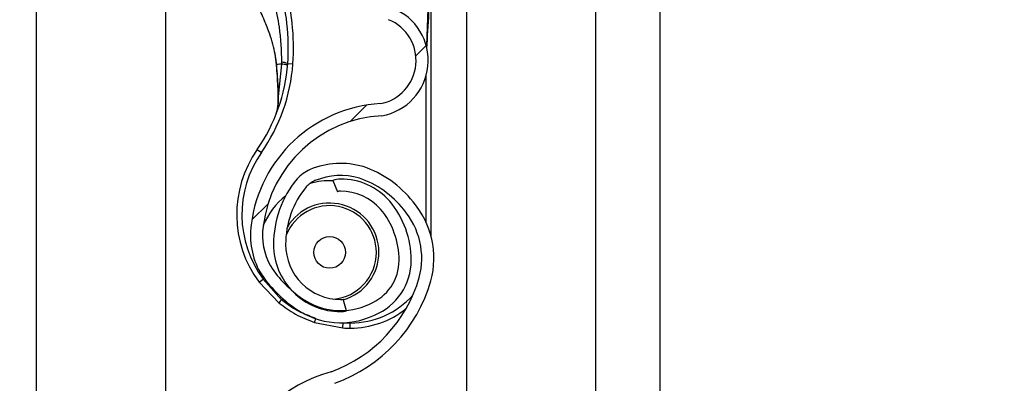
# Model space of a CAD drawing. Header units: inches. Extents: x 170 to 284, y 215 to 248.
# Tile 306 of 656: x 186.1024 to 186.2984, y 243.2504 to 243.3227. Entities that reach past the tile are written whole.
import ezdxf

# ---------------------------------------------------------------- set-up
doc = ezdxf.new("R2010")
doc.units = ezdxf.units.IN
doc.header["$LTSCALE"] = 0.25
doc.header["$MEASUREMENT"] = 0
doc.layers.add('ANNOTATIONS', color=1, linetype='Continuous')
doc.layers.add('LH BENCH MOUNT', color=7, linetype='Continuous')
doc.styles.add('ARIAL', font='arial.ttf', dxfattribs={"height": 0.09375})
doc.dimstyles.new('STANDARD$0', dxfattribs={"dimtxt": 0.09375, "dimasz": 0.09375, "dimexe": 0.03125, "dimexo": 0.046875, "dimgap": 0.09, "dimtad": 0, "dimtih": 1, "dimtoh": 1, "dimdec": 4, "dimzin": 0, "dimdsep": 46, "dimtxsty": 'ARIAL', "dimcen": 0.09, "dimadec": 0, "dimazin": 0, "dimtfac": 1, "dimtdec": 4, "dimtofl": 0, "dimtmove": 0, "dimatfit": 1, "dimfxl": 1, "dimtolj": 1, "dimtzin": 0, "dimarcsym": 0})
pattern_1 = [(45, (176.0930244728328, 238.0091787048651), (-0.03026527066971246, 0.03026527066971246), [])]

# ---------------------------------------------------------------- blocks, each defined once
blk = doc.blocks.new('*D20')
at = {"layer": 'ANNOTATIONS', "color": 0, "lineweight": -2, "transparency": 16777216}
for p, q in [((186.1492924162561, 243.6642684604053), (187.5897358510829, 243.6642684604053)), ((187.5584858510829, 243.5705184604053), (187.5584858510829, 241.8503426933)), ((187.5584858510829, 239.6953067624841), (187.5584858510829, 241.4154825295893)), ((186.8279608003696, 239.6015567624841), (187.5897358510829, 239.6015567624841))]:
    blk.add_line(p, q, dxfattribs=at)
at = {"layer": 'ANNOTATIONS', "color": 0, "transparency": 16777216}
for points in [[(187.5428608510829, 243.5705184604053), (187.5741108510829, 243.5705184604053), (187.5584858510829, 243.6642684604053)], [(187.5428608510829, 239.6953067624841), (187.5741108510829, 239.6953067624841), (187.5584858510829, 239.6015567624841)]]:
    blk.add_solid(points, dxfattribs=at)
at = {"layer": 'defpoints', "color": 0, "transparency": 16777216}
for p in [(186.1024174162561, 243.6642684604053), (186.7810858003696, 239.6015567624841), (187.5584858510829, 239.6015567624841)]:
    blk.add_point(p, dxfattribs=at)
at = {"layer": 'ANNOTATIONS', "color": 0, "transparency": 16777216, "insert": (187.558485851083, 241.6329126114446), "char_height": 0.09375, "attachment_point": 5, "style": 'ARIAL'}
blk.add_mtext('\\A1;OPENING\\PHEIGHT', dxfattribs=at)

msp = doc.modelspace()

# ---------------------------------------------------------------- hatches: boundary and pattern name
at = {"layer": 'LH BENCH MOUNT'}
h = msp.add_hatch(dxfattribs=at)
h.set_pattern_fill('ANSI31', color=256, scale=0.34241245, angle=2.8e-322, style=0)
h.set_pattern_definition(pattern_1)
edge = h.paths.add_edge_path(flags=0)
edge.add_arc((186.1662917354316, 243.2868770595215), 0.001712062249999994, 450.0000000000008, 472.2104203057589)
edge.add_line((186.1656445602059, 243.2884620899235), (186.1647320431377, 243.2906969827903))
edge.add_arc((186.1662917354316, 243.2868770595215), 0.004126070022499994, 450, 472.2104203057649, ccw=False)
edge.add_arc((186.1662917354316, 243.2779743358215), 0.01302879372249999, 401.47616737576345, 450, ccw=False)
edge.add_arc((186.1620458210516, 243.2748241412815), 0.01830194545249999, 359.9999999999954, 400.0613730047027, ccw=False)
edge.add_arc((186.1685858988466, 243.2748241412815), 0.01176186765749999, 292.14085769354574, 360, ccw=False)
edge.add_arc((186.1662917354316, 243.2780770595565), 0.01566536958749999, 235.25706803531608, 295.43079980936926, ccw=False)
edge.add_arc((186.1715306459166, 243.2861922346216), 0.02532140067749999, 212.8542481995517, 235.980933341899, ccw=False)
edge.add_arc((186.1633812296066, 243.2798233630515), 0.01504902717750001, 172.1557183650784, 209.3146496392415, ccw=False)
edge.add_arc((186.1758108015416, 243.2784879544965), 0.02754708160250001, 453.30850314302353, 532.9325737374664, ccw=False)
edge.add_arc((186.1725578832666, 243.3145782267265), 0.008748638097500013, 280.9586189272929, 427.9414322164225)
edge.add_arc((186.1924176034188, 243.3769315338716), 0.05672062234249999, 179.5706357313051, 253.00989973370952, ccw=False)
edge.add_arc((186.3507493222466, 243.3781299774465), 0.2150521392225, 163.4260275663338, 180.2060536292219, ccw=False)
edge.add_arc((186.1719757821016, 243.4302793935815), 0.02884824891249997, 465.1588434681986, 521.4137567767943, ccw=False)
edge.add_arc((186.1546497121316, 243.4848256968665), 0.0284373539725, 290.1205938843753, 343.7190675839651)
edge.add_arc((186.1674901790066, 243.4806482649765), 0.01494630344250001, 345.2914408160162, 400.5471921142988)
edge.add_arc((186.1640660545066, 243.4788334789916), 0.0187470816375, 397.9578745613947, 431.4396159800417)
edge.add_arc((186.1662917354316, 243.4836614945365), 0.0134739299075, 433.8775574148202, 472.2736457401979)
edge.add_arc((186.1637236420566, 243.4906809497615), 0.006011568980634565, 474.9825325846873, 495.7175736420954)
edge.add_arc((186.1735166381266, 243.4834218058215), 0.01816498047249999, 500.8992600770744, 539.9999999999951)
edge.add_arc((186.1662917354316, 243.4834218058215), 0.01094007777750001, 539.9999999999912, 630.0000000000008)
edge.add_arc((186.1662917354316, 243.4743478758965), 0.001866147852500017, 270, 285.6422464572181)
edge.add_line((186.1667949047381, 243.4725508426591), (186.167445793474, 243.4702262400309))
edge.add_arc((186.1662917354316, 243.4743478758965), 0.004280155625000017, 269.9999999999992, 285.6422464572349, ccw=False)
edge.add_arc((186.1662917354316, 243.4834218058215), 0.01335408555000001, 179.9999999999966, 269.9999999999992, ccw=False)
edge.add_arc((186.1735166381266, 243.4834218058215), 0.020578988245, 500.6113583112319, 539.9999999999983, ccw=False)
edge.add_arc((186.1637236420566, 243.4906809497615), 0.008425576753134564, 474.5776671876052, 496.4997109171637, ccw=False)
edge.add_arc((186.1662917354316, 243.4836614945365), 0.01588793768, 433.69030225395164, 472.4705806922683, ccw=False)
edge.add_arc((186.1640660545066, 243.4788334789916), 0.02116108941, 398.1045307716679, 431.5771717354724, ccw=False)
edge.add_arc((186.1674901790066, 243.4806482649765), 0.01736031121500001, 345.18024813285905, 400.3658533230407, ccw=False)
edge.add_arc((186.1546497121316, 243.4848256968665), 0.030851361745, 289.9181572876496, 343.77953759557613, ccw=False)
edge.add_arc((186.1719757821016, 243.4302793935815), 0.02643424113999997, 464.941709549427, 521.3236131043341)
edge.add_arc((186.3507493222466, 243.3781299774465), 0.21263813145, 523.4376684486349, 540.2096895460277)
edge.add_arc((186.1924176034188, 243.3769315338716), 0.05430661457, 539.5566266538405, 613.1145348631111)
edge.add_arc((186.1725578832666, 243.3145782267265), 0.01116264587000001, 280.0610388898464, 428.5290871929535, ccw=False)
edge.add_arc((186.1758108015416, 243.2784879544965), 0.02513307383, 452.9714001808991, 532.9706577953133)
edge.add_arc((186.1633812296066, 243.2798233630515), 0.01263501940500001, 532.0830472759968, 568.9826967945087)
edge.add_arc((186.1715306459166, 243.2861922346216), 0.022907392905, 213.0443063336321, 236.0197152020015)
edge.add_arc((186.1662917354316, 243.2780770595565), 0.01325136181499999, 235.1922404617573, 295.7352497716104)
edge.add_arc((186.1685858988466, 243.2748241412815), 0.009347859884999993, 291.7225241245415, 360)
edge.add_arc((186.1620458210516, 243.2748241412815), 0.01588793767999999, 359.9999999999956, 399.9521788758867)
edge.add_arc((186.1662917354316, 243.2779743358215), 0.01061478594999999, 401.6345013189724, 450.0000000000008)
h = msp.add_hatch(dxfattribs=at)
h.set_pattern_fill('ANSI31', color=256, scale=0.34241245, angle=2.8e-322, style=0)
h.set_pattern_definition(pattern_1)
edge = h.paths.add_edge_path(flags=0)
edge.add_arc((186.1662917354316, 243.0814295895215), 0.001712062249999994, 450.0000000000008, 472.2104203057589)
edge.add_line((186.1656445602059, 243.0830146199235), (186.1647320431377, 243.0852495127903))
edge.add_arc((186.1662917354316, 243.0814295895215), 0.004126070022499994, 450, 472.2104203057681, ccw=False)
edge.add_arc((186.1662917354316, 243.0725268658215), 0.01302879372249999, 401.4761673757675, 450, ccw=False)
edge.add_arc((186.1620458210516, 243.0693766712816), 0.01830194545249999, 359.9999999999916, 400.0613730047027, ccw=False)
edge.add_arc((186.1685858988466, 243.0693766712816), 0.01176186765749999, 292.1408576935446, 359.99999999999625, ccw=False)
edge.add_arc((186.1662917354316, 243.0726295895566), 0.01566536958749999, 235.25706803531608, 295.43079980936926, ccw=False)
edge.add_arc((186.1715306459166, 243.0807447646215), 0.02532140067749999, 212.8542481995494, 235.980933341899, ccw=False)
edge.add_arc((186.1633812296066, 243.0743758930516), 0.01504902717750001, 172.1557183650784, 209.3146496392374, ccw=False)
edge.add_arc((186.1758108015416, 243.0730404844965), 0.02754708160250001, 453.3085031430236, 532.9325737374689, ccw=False)
edge.add_arc((186.1725578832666, 243.1091307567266), 0.008748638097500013, 280.9586189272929, 427.9414322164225)
edge.add_arc((186.1924176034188, 243.1714840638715), 0.05672062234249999, 179.5706357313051, 253.0098997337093, ccw=False)
edge.add_arc((186.3507493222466, 243.1726825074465), 0.2150521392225, 163.4260275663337, 180.2060536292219, ccw=False)
edge.add_arc((186.1719757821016, 243.2248319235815), 0.02884824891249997, 465.1588434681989, 521.4137567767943, ccw=False)
edge.add_arc((186.1546497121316, 243.2793782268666), 0.0284373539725, 290.1205938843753, 343.7190675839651)
edge.add_arc((186.1674901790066, 243.2752007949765), 0.01494630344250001, 345.2914408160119, 400.5471921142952)
edge.add_arc((186.1640660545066, 243.2733860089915), 0.0187470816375, 397.9578745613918, 431.4396159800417)
edge.add_arc((186.1662917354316, 243.2782140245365), 0.0134739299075, 433.877557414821, 472.273645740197)
edge.add_arc((186.1637236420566, 243.2852334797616), 0.006011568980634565, 474.98253258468, 495.7175736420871)
edge.add_arc((186.1735166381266, 243.2779743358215), 0.01816498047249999, 500.8992600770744, 539.9999999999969)
edge.add_arc((186.1662917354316, 243.2779743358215), 0.01094007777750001, 539.9999999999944, 629.9999999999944)
edge.add_arc((186.1662917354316, 243.2689004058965), 0.001866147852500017, 269.9999999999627, 285.6422464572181)
edge.add_line((186.1667949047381, 243.2671033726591), (186.167445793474, 243.2647787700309))
edge.add_arc((186.1662917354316, 243.2689004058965), 0.004280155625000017, 269.9999999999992, 285.6422464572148, ccw=False)
edge.add_arc((186.1662917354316, 243.2779743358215), 0.01335408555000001, 179.9999999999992, 269.9999999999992, ccw=False)
edge.add_arc((186.1735166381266, 243.2779743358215), 0.020578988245, 500.6113583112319, 540, ccw=False)
edge.add_arc((186.1637236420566, 243.2852334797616), 0.008425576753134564, 474.5776671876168, 496.4997109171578, ccw=False)
edge.add_arc((186.1662917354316, 243.2782140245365), 0.01588793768, 433.6903022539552, 472.47058069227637, ccw=False)
edge.add_arc((186.1640660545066, 243.2733860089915), 0.02116108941, 398.10453077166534, 431.5771717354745, ccw=False)
edge.add_arc((186.1674901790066, 243.2752007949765), 0.01736031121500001, 345.18024813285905, 400.36585332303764, ccw=False)
edge.add_arc((186.1546497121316, 243.2793782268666), 0.030851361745, 289.9181572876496, 343.7795375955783, ccw=False)
edge.add_arc((186.1719757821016, 243.2248319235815), 0.02643424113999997, 464.9417095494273, 521.3236131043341)
edge.add_arc((186.3507493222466, 243.1726825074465), 0.21263813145, 523.4376684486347, 540.2096895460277)
edge.add_arc((186.1924176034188, 243.1714840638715), 0.05430661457, 539.5566266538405, 613.1145348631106)
edge.add_arc((186.1725578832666, 243.1091307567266), 0.01116264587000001, 280.0610388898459, 428.52908719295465, ccw=False)
edge.add_arc((186.1758108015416, 243.0730404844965), 0.02513307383, 452.9714001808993, 532.970657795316)
edge.add_arc((186.1633812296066, 243.0743758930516), 0.01263501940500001, 532.0830472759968, 568.9826967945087)
edge.add_arc((186.1715306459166, 243.0807447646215), 0.022907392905, 213.0443063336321, 236.0197152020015)
edge.add_arc((186.1662917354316, 243.0726295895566), 0.01325136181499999, 235.1922404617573, 295.7352497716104)
edge.add_arc((186.1685858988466, 243.0693766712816), 0.009347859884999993, 291.7225241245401, 359.9999999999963)
edge.add_arc((186.1620458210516, 243.0693766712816), 0.01588793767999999, 359.9999999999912, 399.9521788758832)
edge.add_arc((186.1662917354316, 243.0725268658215), 0.01061478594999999, 401.6345013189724, 450.0000000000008)

# ---------------------------------------------------------------- linework, layer by layer
for p, q in [((186.1913380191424, 243.8543193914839), (186.1913380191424, 239.6015567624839)), ((186.2170189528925, 243.8543193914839), (186.2170189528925, 239.6015567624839)), ((186.2298594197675, 239.6015567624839), (186.2298594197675, 243.8543193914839)), ((186.1057349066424, 239.6015567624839), (186.1057349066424, 243.7595607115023)), ((186.1314158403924, 243.3715604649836), (186.1314158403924, 243.1791865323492)), ((186.1843016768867, 243.2795313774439), (186.1843016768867, 243.3319535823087)), ((186.1531342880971, 243.316304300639), (186.1534991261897, 243.3137252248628)), ((186.1535411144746, 243.3135729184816), (186.1535271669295, 243.3137401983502)), ((186.1545422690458, 243.3138691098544), (186.1538921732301, 243.3074351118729)), ((186.1557639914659, 243.3139682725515), (186.1567884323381, 243.3138925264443)), ((186.1832744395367, 243.311454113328), (186.1832744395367, 243.2824283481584)), ((186.1496836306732, 243.2968801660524), (186.1505256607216, 243.2962917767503)), ((186.1647320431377, 243.2906969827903), (186.1656445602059, 243.2884620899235)), ((186.1500475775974, 243.2704852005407), (186.1508730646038, 243.2710965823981)), ((186.1500475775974, 243.2704852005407), (186.1540259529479, 243.2663405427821)), ((186.1505319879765, 243.2720419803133), (186.1508730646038, 243.2710965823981)), ((186.1545323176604, 243.2670044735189), (186.1508730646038, 243.2710965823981)), ((186.1545323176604, 243.2670044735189), (186.1547560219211, 243.2672242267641)), ((186.167445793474, 243.2647787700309), (186.1667949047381, 243.2671033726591)), ((186.1610933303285, 243.2624856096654), (186.1667319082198, 243.2613846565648)), ((186.1667319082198, 243.2613846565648), (186.1667990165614, 243.2624096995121)), ((186.1682082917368, 243.2613363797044), (186.1682082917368, 243.2623636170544))]:
    msp.add_line(p, q, dxfattribs=at)
at = {"layer": 'LH BENCH MOUNT', "flags": 128}
msp.add_lwpolyline([(186.1538586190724, 243.307366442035), (186.1538308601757, 243.3073740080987), (186.1538118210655, 243.3073823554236), (186.1538020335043, 243.3073912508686), (186.1538017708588, 243.307400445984), (186.1538110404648, 243.3074096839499), (186.153829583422, 243.30741870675), (186.1538568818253, 243.3074272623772), (186.1538921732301, 243.3074351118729)], dxfattribs=at)
at = {"layer": 'LH BENCH MOUNT'}
msp.add_circle((186.1640993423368, 243.2764025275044), 0.00315523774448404, dxfattribs=at)
for centre, radius, start, end in [((186.1127374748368, 243.3171496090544), 0.04314396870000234, 355.771303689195, 16.94846748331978), ((186.1127374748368, 243.3171496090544), 0.04417120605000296, 355.7713036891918, 16.94846748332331), ((186.1725578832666, 243.3145782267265), 0.01116264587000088, 280.0610388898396, 68.52908719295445), ((186.1725578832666, 243.3145782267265), 0.008748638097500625, 280.9586189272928, 67.94143221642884), ((186.1216159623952, 243.3164931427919), 0.03424124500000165, 325.055123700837, 355.771303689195), ((186.1216159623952, 243.3164931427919), 0.03526848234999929, 325.055123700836, 355.7713036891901), ((186.1544851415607, 243.3107093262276), 0.003500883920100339, 68.5743578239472, 89.04261803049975), ((186.1535507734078, 243.3133951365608), 0.0001780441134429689, 93.10983559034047, 110.0707638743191), ((186.1535040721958, 243.3135922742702), 3.319259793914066e-05, 244.2889319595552, 282.2874080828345), ((186.1758108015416, 243.2784879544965), 0.02754708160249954, 93.3085031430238, 172.9325737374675), ((186.1758108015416, 243.2784879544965), 0.02513307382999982, 92.9714001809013, 172.9706577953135), ((186.1682082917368, 243.2839356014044), 0.02259922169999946, 145.0551237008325, 216.5248216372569), ((186.1682082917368, 243.2839356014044), 0.02157198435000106, 145.0551237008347, 216.5248216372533), ((186.1662917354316, 243.2782140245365), 0.01588793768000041, 73.69030225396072, 112.4705806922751), ((186.1637236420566, 243.2852334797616), 0.008425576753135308, 114.5776671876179, 136.4997109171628), ((186.1640660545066, 243.2733860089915), 0.02116108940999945, 38.10453077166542, 71.57717173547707), ((186.1735166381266, 243.2779743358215), 0.02057898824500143, 140.6113583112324, 179.9999999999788), ((186.1637236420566, 243.2852334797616), 0.006011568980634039, 114.9825325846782, 135.7175736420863), ((186.1640993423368, 243.2764025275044), 0.0142508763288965, 87.35889654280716, 105.8277214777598), ((186.1662917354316, 243.2782140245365), 0.01347392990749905, 73.87755741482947, 112.2736457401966), ((186.1662917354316, 243.2868770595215), 0.004126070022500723, 90, 112.2104203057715), ((186.1662917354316, 243.2779743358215), 0.01302879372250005, 41.47616737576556, 90), ((186.1640660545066, 243.2733860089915), 0.01874708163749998, 37.95787456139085, 71.4396159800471), ((186.1735166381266, 243.2779743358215), 0.01816498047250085, 140.8992600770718, 179.9999999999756), ((186.1662917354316, 243.2868770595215), 0.001712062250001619, 90, 112.2104203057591), ((186.1662917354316, 243.2779743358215), 0.01061478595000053, 41.6345013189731, 90), ((186.1640993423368, 243.2764025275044), 0.0142508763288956, 127.8333931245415, 157.9527497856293), ((186.1640993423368, 243.2764025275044), 0.009810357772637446, 286.1585342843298, 149.0324419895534), ((186.1620458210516, 243.2748241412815), 0.01830194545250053, 359.9999999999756, 40.0613730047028), ((186.1674901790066, 243.2752007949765), 0.01736031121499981, 345.180248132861, 40.36585332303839), ((186.1640993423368, 243.2764025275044), 0.009303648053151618, 0, 158.458825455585), ((186.1620458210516, 243.2748241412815), 0.01588793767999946, 359.9999999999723, 39.95217887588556), ((186.1674901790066, 243.2752007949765), 0.01494630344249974, 345.2914408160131, 40.54719211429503), ((186.1633812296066, 243.2798233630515), 0.01504902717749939, 172.1557183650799, 209.3146496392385), ((186.1633812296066, 243.2798233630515), 0.01263501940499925, 172.0830472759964, 208.9826967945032), ((186.1662917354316, 243.2779743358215), 0.01335408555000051, 179.9999999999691, 269.9999999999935), ((186.1662917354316, 243.2779743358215), 0.01094007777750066, 179.9999999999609, 269.9999999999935), ((186.1640993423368, 243.2764025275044), 0.009303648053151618, 274.6412271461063, 0), ((186.1685858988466, 243.2748241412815), 0.00934785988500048, 291.7225241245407, 359.9999999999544), ((186.1685858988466, 243.2748241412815), 0.01176186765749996, 292.1408576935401, 359.9999999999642), ((186.1715306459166, 243.2861922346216), 0.02532140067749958, 212.8542481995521, 235.9809333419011), ((186.1715306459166, 243.2861922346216), 0.02290739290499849, 213.044306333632, 236.0197152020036), ((186.1546497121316, 243.2793782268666), 0.02843735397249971, 290.1205938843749, 343.7190675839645), ((186.1546497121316, 243.2793782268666), 0.03085136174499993, 289.91815728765, 343.7795375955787), ((186.1612062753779, 243.2613893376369), 0.008721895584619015, 139.9244128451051, 145.4117204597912), ((186.1662917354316, 243.2780770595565), 0.01325136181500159, 235.1922404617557, 295.7352497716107), ((186.1662917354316, 243.2689004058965), 0.001866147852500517, 269.9999999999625, 285.6422464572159), ((186.1682082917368, 243.2791418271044), 0.01677821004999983, 269.9999999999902, 317.9734601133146), ((186.1662917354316, 243.2780770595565), 0.01566536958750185, 235.2570680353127, 295.4307998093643), ((186.1662917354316, 243.2689004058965), 0.004280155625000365, 269.9999999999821, 285.6422464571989), ((186.1682082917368, 243.2791418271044), 0.01780544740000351, 269.9999999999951, 308.5921886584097), ((186.1534978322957, 243.2656590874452), 0.008231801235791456, 337.3243224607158, 342.6867957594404), ((186.1682082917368, 243.2839356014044), 0.02259922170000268, 266.2542590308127, 270), ((186.1682082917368, 243.2839356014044), 0.02157198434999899, 266.2542590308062, 269.9999999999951), ((186.1719757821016, 243.2248319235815), 0.02884824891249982, 105.1588434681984, 161.4137567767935)]:
    msp.add_arc(centre, radius, start, end, dxfattribs=at)
for points, knots in [([(186.1834573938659, 243.3169326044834), (186.1835940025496, 243.3192938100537), (186.1838003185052, 243.3228598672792), (186.1840449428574, 243.3270772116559), (186.1841782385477, 243.3292873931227), (186.1842457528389, 243.3304878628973), (186.1842726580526, 243.3311455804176), (186.1842856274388, 243.3315086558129), (186.1842922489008, 243.331709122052), (186.1842958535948, 243.3318201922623), (186.1842980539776, 243.3318863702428), (186.1842994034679, 243.3319247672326), (186.1843003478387, 243.3319482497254), (186.1843008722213, 243.3319592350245), (186.1843012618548, 243.3319644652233), (186.1843014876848, 243.3319650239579), (186.1843016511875, 243.3319617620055), (186.1843016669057, 243.3319567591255), (186.1843016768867, 243.3319535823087)], [0, 0, 0, 0, 0.4681368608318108, 0.7070129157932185, 0.8371325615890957, 0.9079072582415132, 0.9470740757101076, 0.9687898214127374, 0.9808770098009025, 0.9876679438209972, 0.9915546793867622, 0.9947708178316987, 0.9959953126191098, 0.9972287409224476, 0.9978484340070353, 0.9984730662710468, 0.9990304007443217, 1, 1, 1, 1]), ([(186.1524503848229, 243.3277778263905), (186.1524503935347, 243.3277778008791), (186.1526362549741, 243.3272335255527), (186.1533097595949, 243.3250746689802), (186.1542967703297, 243.3205668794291), (186.1544529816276, 243.3165442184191), (186.1545436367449, 243.3142097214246)], [0, 0, 0, 0, 5.869764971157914e-06, 0.1252288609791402, 0.4923383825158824, 1, 1, 1, 1]), ([(186.15352716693, 243.3137401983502), (186.1534458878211, 243.3144347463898), (186.1532852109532, 243.315807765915), (186.1528103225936, 243.3178398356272), (186.1521256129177, 243.3200835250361), (186.1511133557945, 243.3226873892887), (186.1502489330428, 243.3245231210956), (186.1497780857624, 243.3255230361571)], [0, 0, 0, 0, 0.1627420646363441, 0.3217171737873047, 0.4905672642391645, 0.7225142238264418, 0.9999999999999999, 0.9999999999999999, 0.9999999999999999, 0.9999999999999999]), ([(186.1837573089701, 243.327047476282), (186.1837139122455, 243.3261728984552), (186.1835497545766, 243.3228646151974), (186.1834503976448, 243.319553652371), (186.1833773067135, 243.3171179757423)], [0, 0, 0, 0, 0.2643600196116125, 1, 1, 1, 1]), ([(186.1534991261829, 243.3137252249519), (186.1534912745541, 243.3137255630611), (186.1534753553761, 243.3137262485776), (186.1534745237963, 243.3137294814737), (186.1534900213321, 243.3137340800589), (186.1535148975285, 243.3137381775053), (186.1535271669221, 243.3137401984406)], [0, 0, 0, 0, 0.2466091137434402, 0.5000000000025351, 0.753390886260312, 0.9999999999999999, 0.9999999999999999, 0.9999999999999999, 0.9999999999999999]), ([(186.1545422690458, 243.3138691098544), (186.1544877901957, 243.3138629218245), (186.1542359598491, 243.3138343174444), (186.1538712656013, 243.3137896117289), (186.1536310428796, 243.313755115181), (186.1535271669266, 243.3137401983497)], [0, 0, 0, 0, 0.1354579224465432, 0.6261588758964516, 1, 1, 1, 1]), ([(186.1545436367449, 243.3142097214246), (186.1545434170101, 243.314096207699), (186.1545431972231, 243.3139826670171), (186.1545422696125, 243.313869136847), (186.1545422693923, 243.3138691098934)], [0, 0, 0, 0, 0.9997625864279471, 1, 1, 1, 1]), ([(186.1535111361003, 243.3135598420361), (186.1535707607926, 243.3128386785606), (186.1537420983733, 243.3107663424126), (186.1538126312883, 243.3087082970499), (186.1538586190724, 243.307366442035)], [0, 0, 0, 0, 0.3479954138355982, 1, 1, 1, 1]), ([(186.1538921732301, 243.3074351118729), (186.1538388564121, 243.308765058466), (186.1537572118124, 243.31080161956), (186.15359677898, 243.312859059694), (186.1535411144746, 243.3135729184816)], [0, 0, 0, 0, 0.6530354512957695, 1, 1, 1, 1]), ([(186.1533931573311, 243.3037388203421), (186.1534648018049, 243.3039664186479), (186.1537287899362, 243.3048050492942), (186.1538611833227, 243.3061424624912), (186.1538856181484, 243.3071616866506), (186.1538921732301, 243.3074351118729)], [0, 0, 0, 0, 0.2141804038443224, 0.7891897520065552, 1, 1, 1, 1]), ([(186.1538586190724, 243.307366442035), (186.1538639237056, 243.3070854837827), (186.15388027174, 243.3062196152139), (186.1537599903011, 243.3054061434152), (186.1536787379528, 243.3048566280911)], [0, 0, 0, 0, 0.3244814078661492, 0.9999999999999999, 0.9999999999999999, 0.9999999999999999, 0.9999999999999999]), ([(186.1613773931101, 243.263270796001), (186.1603688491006, 243.2636341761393), (186.1583225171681, 243.2643714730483), (186.1560774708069, 243.2657558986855), (186.1548767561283, 243.2667261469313), (186.1545323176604, 243.2670044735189)], [0, 0, 0, 0, 0.4093476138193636, 0.8305647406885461, 1, 1, 1, 1]), ([(186.1540259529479, 243.2663405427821), (186.1550988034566, 243.2655518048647), (186.1572801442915, 243.2639481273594), (186.1598084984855, 243.2629783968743), (186.1610933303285, 243.2624856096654)], [0, 0, 0, 0, 0.4918307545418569, 1, 1, 1, 1])]:
    msp.add_open_spline(points, degree=3, knots=knots, dxfattribs=at)
msp.add_open_spline([(186.1557351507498, 243.3136045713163), (186.1557207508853, 243.3136219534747), (186.1556919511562, 243.3136567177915), (186.1554431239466, 243.3137231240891), (186.1550672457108, 243.3137952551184), (186.1547172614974, 243.3138444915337), (186.1545422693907, 243.3138691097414)], degree=3, dxfattribs=at)

# ---------------------------------------------------------------- dimensions: what is measured, and where the dimension line sits
at = {"layer": 'ANNOTATIONS'}
dim = msp.add_linear_dim(base=(187.5584858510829, 239.6015567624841), p1=(186.102417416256, 243.6642684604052), p2=(186.7810858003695, 239.6015567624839), angle=90, text='OPENING\\PHEIGHT', dimstyle='STANDARD$0', dxfattribs=at)
dim.commit()
dim.dimension.update_dxf_attribs({"geometry": '*D20', "text_midpoint": (187.558485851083, 241.6329126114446)})

doc.saveas('drawing.dxf')
